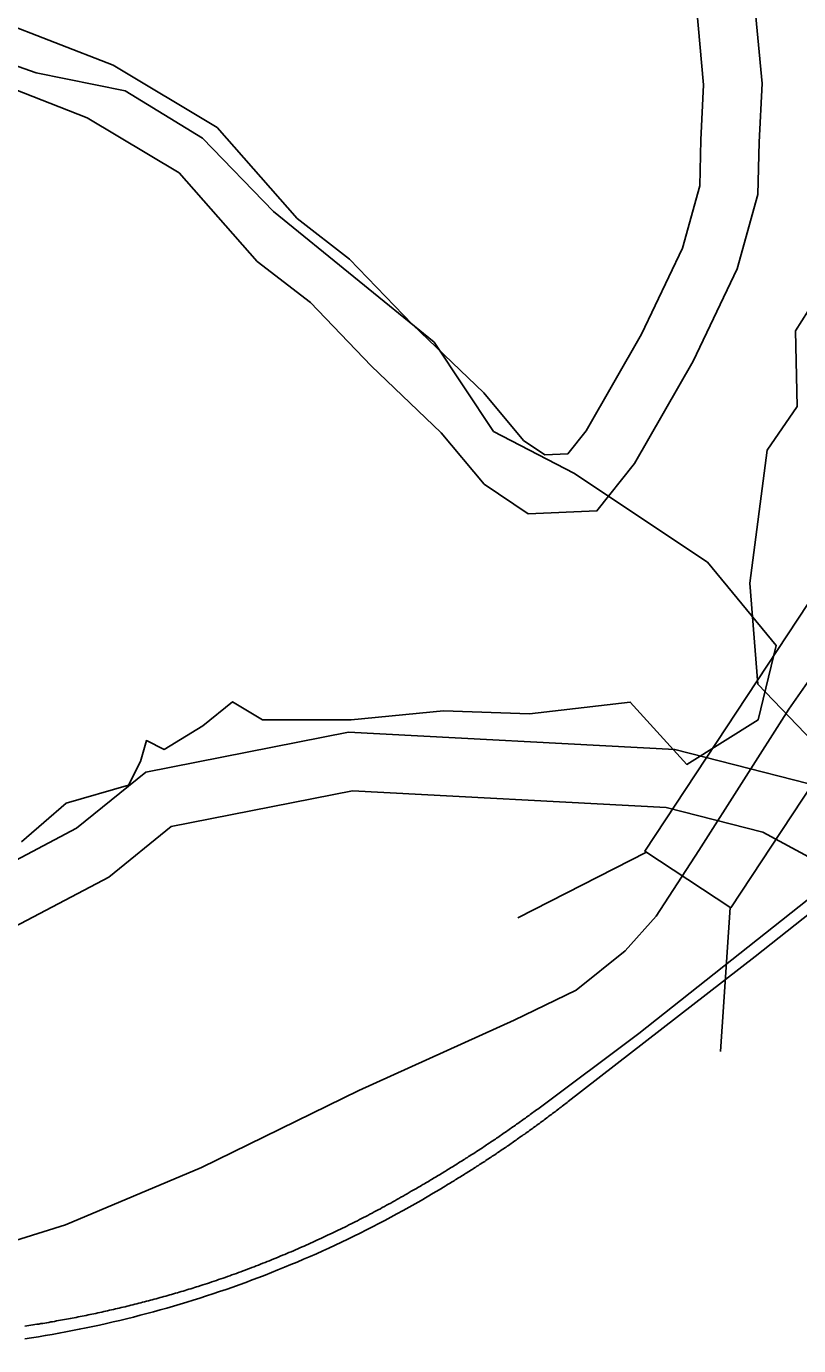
# Model space of a CAD drawing. Extents: x 1364363 to 1407445, y 538563 to 573342.
# Drawn here: x 1382303 to 1383172, y 546525 to 548010 of the extents above; entities that cross this region are included whole.
import ezdxf

# ---------------------------------------------------------------- set-up
doc = ezdxf.new("R2010")
doc.units = 0
for name, color, linetype in [('Exist Hydrographic Buffer Line', 7, 'Continuous'), ('Exist Hydrographic Creek Double Shore', 7, 'Continuous'), ('Exist Hydrographic Island Shore', 7, 'Continuous'), ('Exist Railroad Mainline', 7, 'Continuous'), ('Exist Railroad Siding', 7, 'Continuous'), ('Exist Road Secondary Structure Standard Bridge CELL', 7, 'Continuous'), ('Exist Road Secondary Type 51 Attributed', 7, 'Continuous')]:
    doc.layers.add(name, color=color, linetype=linetype)

msp = doc.modelspace()

# ---------------------------------------------------------------- linework, layer by layer
at = {"layer": 'Exist Hydrographic Buffer Line'}
for points in [[(1383249.8, 547141), (1383032.8, 547196.3), (1382665.7, 547215.8), (1382437.7, 547170.9), (1382359.8, 547107.8), (1382222.7, 547035.4), (1382194, 546956.3), (1382153.3, 546925.8), (1382125.5, 546918.9), (1382046.8, 546931), (1381968, 546970.2), (1381904.9, 547042.3), (1381735.4, 547159), (1381611, 547512.4), (1381440.1, 548253.9), (1381372.5, 548344.2), (1381209.2, 548705.8), (1381131.5, 549018.8), (1381118.6, 549039.5), (1381068.2, 549225.3)], [(1383595.9, 548825.9), (1383481, 548785.9), (1383379, 548655.3), (1383334.9, 548531.8), (1383352.1, 548471.7), (1383333.3, 548455.6), (1383255.3, 548329.3), (1383222, 548254.3), (1383218.1, 548191.8), (1383208.1, 548125.3), (1383201.1, 548033.8), (1383201.1, 547972), (1383234.3, 547887.1), (1383250.3, 547825.5), (1383246.5, 547789.4), (1383211.4, 547735.3), (1383168.7, 547667.6), (1383170.5, 547582.5), (1383136.8, 547533.4), (1383117.1, 547383.7), (1383126.2, 547269.9), (1383249.8, 547141)], [(1382175.4, 547984.3), (1382371.7, 547907.6), (1382475.3, 547845.5), (1382562.8, 547745.9), (1382622.9, 547699.5), (1382691, 547628.5), (1382769.9, 547552.9), (1382818.4, 547495.1), (1382867.6, 547461.8), (1382945.1, 547465.1), (1382987.5, 547518.3), (1383053.5, 547633.5), (1383103, 547737.6), (1383126.2, 547821.2), (1383127.5, 547880.1), (1383131, 547946.2), (1383122.1, 548041.6)]]:
    msp.add_lwpolyline(points, dxfattribs=at)
at = {"layer": 'Exist Hydrographic Creek Double Shore'}
for points in [[(1383131.6, 547103.4), (1383022.9, 547131.1), (1382670.3, 547149.8), (1382466.3, 547109.7), (1382396.1, 547052.8), (1382275.7, 546989.2), (1382249, 546915.6), (1382182.1, 546865.4), (1382128.6, 546852), (1382026.7, 546867.7), (1381927.1, 546917.2), (1381860.9, 546993), (1381680.6, 547117.1), (1381547.9, 547494.1), (1381379.3, 548225.7), (1381315.6, 548310.6), (1381146.9, 548684.2), (1381070.3, 548992.9), (1381057.3, 549013.8), (1381003.6, 549236.6)], [(1383131.6, 547103.4), (1383022.9, 547131.1), (1382670.3, 547149.8), (1382466.3, 547109.7), (1382396.1, 547052.8), (1382275.7, 546989.2), (1382249, 546915.6), (1382182.1, 546865.4), (1382128.6, 546852), (1382026.7, 546867.7), (1381927.1, 546917.2), (1381860.9, 546993), (1381680.6, 547117.1), (1381547.9, 547494.1), (1381379.3, 548225.7), (1381315.6, 548310.6), (1381146.9, 548684.2), (1381070.3, 548992.9), (1381057.3, 549013.8), (1381003.6, 549236.6)], [(1382203.5, 548043.7), (1382400.8, 547966.8), (1382517.8, 547896.5), (1382607.9, 547794), (1382666.9, 547748.5), (1382737.5, 547674.9), (1382817.8, 547597.8), (1382862.7, 547544.3), (1382886.4, 547528.3), (1382912.5, 547529.4), (1382933.1, 547555.2), (1382995.3, 547664), (1383041.3, 547760.7), (1383060.8, 547830.8), (1383061.9, 547882.6), (1383065.2, 547944.8), (1383057, 548032.8)], [(1383131.6, 547103.4), (1383225.4, 547052.8), (1383315.7, 546989.2), (1383409.4, 546865.4), (1383439.5, 546748.3), (1383476.2, 546473.8), (1383456.2, 546125.8), (1383402.7, 545912.9), (1383389.3, 545785.7), (1383342.5, 545685.3)]]:
    msp.add_lwpolyline(points, dxfattribs=at)
at = {"layer": 'Exist Hydrographic Island Shore'}
msp.add_lwpolyline([(1382297.9, 547092.7), (1382348.1, 547136.2), (1382418.3, 547156.3), (1382431.7, 547183.1), (1382438.4, 547206.5), (1382458.4, 547196.5), (1382501.9, 547223.3), (1382535.3, 547250), (1382568.8, 547229.9), (1382668.7, 547229.8), (1382772.4, 547239.9), (1382869.3, 547236.5), (1382982.7, 547249.9), (1383046.2, 547179.6), (1383126.5, 547229.8), (1383146.6, 547313.5), (1383069.6, 547407.2), (1382919.2, 547507.6), (1382828.9, 547554.4), (1382762, 547654.8), (1382581.4, 547802.1), (1382501.4, 547884.5), (1382414.4, 547938), (1382314.1, 547958.1), (1382190.4, 548001.6)], dxfattribs=at)
at = {"layer": 'Exist Railroad Mainline'}
for points in [[(1384091, 547741.2), (1383854.8, 547543.9), (1383542.4, 547295.5), (1383123.3, 546963.6), (1382912.9, 546800.2)], [(1382912.9, 546800.2), (1382911.5, 546799.2), (1382910.2, 546798.1), (1382908.9, 546797.1), (1382907.5, 546796), (1382906.1, 546795), (1382904.9, 546794), (1382903.5, 546793), (1382902.1, 546791.9), (1382900.8, 546790.9), (1382899.3, 546789.9), (1382898.1, 546788.8), (1382896.8, 546787.8), (1382895.3, 546786.8), (1382894, 546785.7), (1382892.6, 546784.7), (1382891.2, 546783.7), (1382889.9, 546782.7), (1382888.6, 546781.7), (1382887.2, 546780.6), (1382885.9, 546779.6), (1382884.5, 546778.6), (1382883.1, 546777.6), (1382881.7, 546776.6), (1382880.4, 546775.6), (1382879, 546774.6), (1382877.6, 546773.6), (1382876.3, 546772.6), (1382874.8, 546771.6), (1382873.5, 546770.6), (1382872.2, 546769.6), (1382870.7, 546768.6), (1382869.4, 546767.6), (1382868, 546766.6), (1382866.6, 546765.6), (1382865.2, 546764.6), (1382863.9, 546763.6), (1382862.3, 546762.6), (1382861, 546761.7), (1382859.7, 546760.7), (1382858.2, 546759.7), (1382856.9, 546758.8), (1382855.5, 546757.7), (1382854.1, 546756.8), (1382852.8, 546755.8), (1382851.3, 546754.8), (1382849.9, 546753.9), (1382848.5, 546752.9), (1382847.2, 546752), (1382845.7, 546750.9), (1382844.3, 546750), (1382842.9, 546749), (1382841.5, 546748.1), (1382840.1, 546747.1), (1382838.6, 546746.1), (1382837.2, 546745.2), (1382835.9, 546744.3), (1382834.5, 546743.3), (1382833, 546742.4), (1382831.7, 546741.4), (1382830.2, 546740.4), (1382828.7, 546739.5), (1382827.4, 546738.6), (1382826, 546737.6), (1382824.5, 546736.7), (1382823.2, 546735.8), (1382821.7, 546734.8), (1382820.3, 546733.9), (1382818.9, 546732.9), (1382817.5, 546732), (1382816, 546731.1), (1382814.7, 546730.2), (1382813.1, 546729.2), (1382811.8, 546728.3), (1382810.2, 546727.4), (1382808.9, 546726.5), (1382807.5, 546725.6), (1382806, 546724.6), (1382804.6, 546723.8), (1382803.2, 546722.8), (1382801.7, 546721.9), (1382800.2, 546721), (1382798.9, 546720.1), (1382797.3, 546719.2), (1382796, 546718.3), (1382794.5, 546717.4), (1382793, 546716.5), (1382791.6, 546715.6), (1382790.2, 546714.7), (1382788.7, 546713.8), (1382787.3, 546712.9), (1382785.8, 546712), (1382784.4, 546711.1), (1382782.9, 546710.2), (1382781.5, 546709.3), (1382780, 546708.4), (1382778.7, 546707.6), (1382777.1, 546706.7), (1382775.6, 546705.8), (1382774.3, 546704.9)], [(1382774.3, 546704.9), (1382767.5, 546700.9), (1382760.8, 546696.9), (1382754.2, 546692.9), (1382747.4, 546689), (1382740.6, 546685.1), (1382733.9, 546681.3), (1382727, 546677.5), (1382720.2, 546673.8), (1382713.4, 546670.1), (1382706.5, 546666.4), (1382699.6, 546662.8), (1382692.6, 546659.2), (1382685.8, 546655.7), (1382678.7, 546652.2), (1382671.7, 546648.7), (1382664.8, 546645.3), (1382657.8, 546641.9), (1382650.7, 546638.6), (1382643.6, 546635.3), (1382636.7, 546632.1), (1382629.5, 546628.9), (1382622.4, 546625.7), (1382615.2, 546622.6), (1382608, 546619.5), (1382600.9, 546616.6), (1382593.6, 546613.6), (1382586.3, 546610.7), (1382579.2, 546607.8), (1382571.9, 546604.9), (1382564.6, 546602.1), (1382557.4, 546599.4), (1382550.1, 546596.7), (1382542.8, 546594), (1382535.4, 546591.4), (1382528, 546588.8), (1382520.6, 546586.3), (1382513.2, 546583.8), (1382505.8, 546581.4), (1382498.5, 546579), (1382491, 546576.6), (1382483.6, 546574.4), (1382476.1, 546572.1), (1382468.6, 546569.9), (1382461.2, 546567.8), (1382453.8, 546565.6), (1382446.3, 546563.6), (1382438.6, 546561.5), (1382431.1, 546559.6), (1382423.6, 546557.6), (1382416, 546555.7), (1382408.5, 546553.9), (1382400.9, 546552.1), (1382393.3, 546550.3), (1382385.6, 546548.6), (1382378.1, 546547), (1382370.5, 546545.4), (1382362.7, 546543.8), (1382355.1, 546542.3), (1382347.5, 546540.8), (1382339.9, 546539.4), (1382332.3, 546538.1), (1382324.5, 546536.7), (1382316.9, 546535.4), (1382309.1, 546534.2), (1382301.4, 546533)]]:
    msp.add_lwpolyline(points, dxfattribs=at)
at = {"layer": 'Exist Railroad Siding'}
for points in [[(1382878.5, 546791.7), (1382992.1, 546876.7), (1383609.1, 547365.8), (1383850.8, 547556.8), (1384091, 547741.2)], [(1382736.1, 546699.2), (1382737.7, 546699.9), (1382739.1, 546700.8), (1382740.6, 546701.7), (1382742.2, 546702.5), (1382743.6, 546703.4), (1382745.1, 546704.2), (1382746.6, 546705.1), (1382748.1, 546705.9), (1382749.4, 546706.8), (1382751, 546707.7), (1382752.5, 546708.6), (1382754, 546709.5), (1382755.5, 546710.3), (1382757, 546711.2), (1382758.4, 546712.1), (1382759.9, 546712.9), (1382761.3, 546713.8), (1382762.9, 546714.7), (1382764.4, 546715.6), (1382765.8, 546716.4), (1382767.3, 546717.3), (1382768.7, 546718.2), (1382770.3, 546719.1), (1382771.6, 546720), (1382773.1, 546720.9), (1382774.7, 546721.8), (1382776, 546722.7), (1382777.5, 546723.6), (1382779, 546724.5), (1382780.5, 546725.4), (1382781.8, 546726.3), (1382783.4, 546727.2), (1382784.9, 546728.1), (1382786.3, 546729), (1382787.8, 546730), (1382789.1, 546730.8), (1382790.7, 546731.8), (1382792.1, 546732.6), (1382793.5, 546733.5), (1382795, 546734.5), (1382796.4, 546735.4), (1382797.8, 546736.3), (1382799.4, 546737.2), (1382800.7, 546738.2), (1382802.2, 546739.1), (1382803.6, 546740.1), (1382805.1, 546740.9), (1382806.5, 546741.9), (1382808, 546742.8), (1382809.3, 546743.7), (1382810.9, 546744.7), (1382812.3, 546745.6), (1382813.7, 546746.6), (1382815.2, 546747.5), (1382816.6, 546748.5), (1382818, 546749.4), (1382819.5, 546750.4), (1382820.9, 546751.3), (1382822.2, 546752.3), (1382823.8, 546753.2), (1382825.1, 546754.2), (1382826.7, 546755.1), (1382828, 546756.1), (1382829.4, 546757.1), (1382830.9, 546758), (1382832.3, 546759), (1382833.6, 546759.9), (1382835.2, 546760.9), (1382836.5, 546761.9), (1382837.8, 546762.9), (1382839.4, 546763.8), (1382840.8, 546764.8), (1382842.1, 546765.7), (1382843.7, 546766.8), (1382845, 546767.7), (1382846.3, 546768.7), (1382847.8, 546769.7), (1382849.2, 546770.7), (1382850.6, 546771.7), (1382852, 546772.6), (1382853.4, 546773.6), (1382854.8, 546774.6), (1382856.3, 546775.6), (1382857.6, 546776.6), (1382859, 546777.6), (1382860.4, 546778.6), (1382861.7, 546779.6), (1382863.3, 546780.6), (1382864.6, 546781.6), (1382866, 546782.6), (1382867.4, 546783.6), (1382868.8, 546784.6), (1382870.1, 546785.6), (1382871.5, 546786.6), (1382872.9, 546787.7), (1382874.2, 546788.7), (1382875.8, 546789.7), (1382877.1, 546790.7), (1382878.5, 546791.7)], [(1382496.7, 546592.2), (1382499.4, 546593), (1382501.8, 546593.8), (1382504.4, 546594.6), (1382506.9, 546595.5), (1382509.3, 546596.3), (1382511.9, 546597.2), (1382514.4, 546598), (1382517, 546598.9), (1382519.5, 546599.8), (1382522, 546600.6), (1382524.5, 546601.4), (1382527, 546602.3), (1382529.5, 546603.2), (1382532, 546604.1), (1382534.5, 546605), (1382537, 546605.9), (1382539.5, 546606.8), (1382542, 546607.7), (1382544.5, 546608.6), (1382547, 546609.5), (1382549.4, 546610.5), (1382551.9, 546611.4), (1382554.3, 546612.4), (1382556.9, 546613.3), (1382559.4, 546614.3), (1382561.8, 546615.2), (1382564.3, 546616.1), (1382566.7, 546617.1), (1382569.2, 546618.1), (1382571.8, 546619.1), (1382574.1, 546620.1), (1382576.6, 546621), (1382579.2, 546622), (1382581.5, 546623), (1382584, 546624), (1382586.5, 546625), (1382588.9, 546626), (1382591.4, 546627.1), (1382593.9, 546628), (1382596.3, 546629.1), (1382598.7, 546630.2), (1382601.1, 546631.2), (1382603.7, 546632.3), (1382606, 546633.2), (1382608.5, 546634.3), (1382610.8, 546635.4), (1382613.4, 546636.5), (1382615.8, 546637.6), (1382618.1, 546638.6), (1382620.6, 546639.7), (1382623, 546640.8), (1382625.4, 546641.9), (1382627.9, 546643), (1382630.2, 546644), (1382632.7, 546645.2), (1382635.1, 546646.3), (1382637.5, 546647.4), (1382639.8, 546648.6), (1382642.2, 546649.7), (1382644.8, 546650.8), (1382647.1, 546651.9), (1382649.5, 546653.1), (1382651.8, 546654.2), (1382654.2, 546655.4), (1382656.7, 546656.6), (1382659, 546657.7), (1382661.4, 546658.9), (1382663.7, 546660), (1382666.1, 546661.3), (1382668.5, 546662.4), (1382670.9, 546663.6), (1382673.3, 546664.8), (1382675.6, 546666.1), (1382678, 546667.3), (1382680.3, 546668.4), (1382682.7, 546669.7), (1382685.2, 546670.9), (1382687.4, 546672.1), (1382689.8, 546673.4), (1382692.1, 546674.6), (1382694.5, 546675.9), (1382696.8, 546677.1), (1382699.1, 546678.4), (1382701.5, 546679.6), (1382703.7, 546680.8), (1382706.1, 546682.1), (1382708.5, 546683.4), (1382710.8, 546684.7), (1382713.2, 546686), (1382715.4, 546687.3), (1382717.8, 546688.5), (1382720, 546689.9), (1382722.4, 546691.2), (1382724.6, 546692.5), (1382727, 546693.8), (1382729.3, 546695.1), (1382731.6, 546696.4), (1382733.9, 546697.8), (1382736.1, 546699.2)], [(1382301.6, 546547.4), (1382303.9, 546547.8), (1382306.1, 546548.1), (1382308.4, 546548.4), (1382310.6, 546548.7), (1382312.8, 546549.1), (1382315, 546549.5), (1382317.2, 546549.8), (1382319.5, 546550.2), (1382321.6, 546550.5), (1382323.9, 546550.9), (1382326.1, 546551.3), (1382328.4, 546551.6), (1382330.6, 546552.1), (1382332.8, 546552.4), (1382335, 546552.8), (1382337.3, 546553.2), (1382339.3, 546553.6), (1382341.6, 546554), (1382343.9, 546554.4), (1382346.1, 546554.8), (1382348.3, 546555.2), (1382350.5, 546555.6), (1382352.8, 546556.1), (1382354.8, 546556.4), (1382357.1, 546556.9), (1382359.3, 546557.3), (1382361.6, 546557.8), (1382363.7, 546558.2), (1382366, 546558.6), (1382368.3, 546559), (1382370.4, 546559.5), (1382372.7, 546560), (1382374.7, 546560.4), (1382377, 546560.9), (1382379.2, 546561.4), (1382381.4, 546561.8), (1382383.6, 546562.3), (1382385.9, 546562.7), (1382388, 546563.3), (1382390.3, 546563.8), (1382392.4, 546564.2), (1382394.6, 546564.7), (1382396.9, 546565.2), (1382399, 546565.7), (1382401.3, 546566.2), (1382403.4, 546566.7), (1382405.6, 546567.3), (1382407.7, 546567.8), (1382410, 546568.2), (1382412.1, 546568.8), (1382414.4, 546569.3), (1382416.5, 546569.9), (1382418.7, 546570.4), (1382420.9, 546570.9), (1382423.1, 546571.5), (1382425.3, 546572), (1382427.5, 546572.6), (1382429.7, 546573.1), (1382431.9, 546573.7), (1382434, 546574.3), (1382436.2, 546574.8), (1382438.4, 546575.4), (1382440.5, 546575.9), (1382442.8, 546576.5), (1382444.8, 546577.1), (1382447.1, 546577.7), (1382449.3, 546578.3), (1382451.4, 546578.9), (1382453.7, 546579.5), (1382455.7, 546580.1), (1382458, 546580.7), (1382460.1, 546581.2), (1382462.3, 546581.9), (1382464.5, 546582.5), (1382466.6, 546583.1), (1382468.7, 546583.8), (1382470.9, 546584.4), (1382473.1, 546585), (1382475.3, 546585.6), (1382477.3, 546586.3), (1382479.6, 546586.9), (1382481.8, 546587.6), (1382483.9, 546588.2), (1382486, 546588.9), (1382488.2, 546589.5), (1382490.4, 546590.2), (1382492.5, 546590.8), (1382494.7, 546591.5), (1382496.7, 546592.2)]]:
    msp.add_lwpolyline(points, dxfattribs=at)
at = {"layer": 'Exist Road Secondary Structure Standard Bridge CELL'}
for p, q in [((1383000.8, 547080.9), (1382856.1, 547006.9)), ((1383095.2, 547018.6), (1383084.2, 546856.5))]:
    msp.add_line(p, q, dxfattribs=at)
msp.add_lwpolyline([(1383336.9, 547384.1), (1383095.7, 547018.3), (1382999, 547082.1), (1383240.2, 547447.8)], close=True, dxfattribs=at)
at = {"layer": 'Exist Road Secondary Type 51 Attributed'}
for points in [[(1383805.3, 548601.2), (1383784.9, 548393.5), (1383758.1, 548256), (1383744.9, 548206.2), (1383706.4, 548084.9), (1383658.1, 547968.1), (1383530.4, 547777.4), (1383334.3, 547489.6), (1383160.9, 547241.9)], [(1383160.9, 547241.9), (1383059.6, 547082.8), (1383011.8, 547008.8), (1382977, 546969.7), (1382921.9, 546925.6), (1382852.2, 546891.9), (1382677.4, 546812.6), (1382500.3, 546725.9), (1382347.4, 546661.3), (1382271.7, 546637.8), (1382208.2, 546626), (1382171.1, 546620.2), (1382116.6, 546621.6), (1382056, 546623.1), (1381992.5, 546633.4), (1381910.7, 546654), (1381803.3, 546690.7), (1381669.7, 546753.7), (1381584.8, 546789.6), (1381494.8, 546832.2), (1381371.4, 546925.3), (1381354.9, 546957.3)]]:
    msp.add_lwpolyline(points, dxfattribs=at)

doc.saveas('drawing.dxf')
